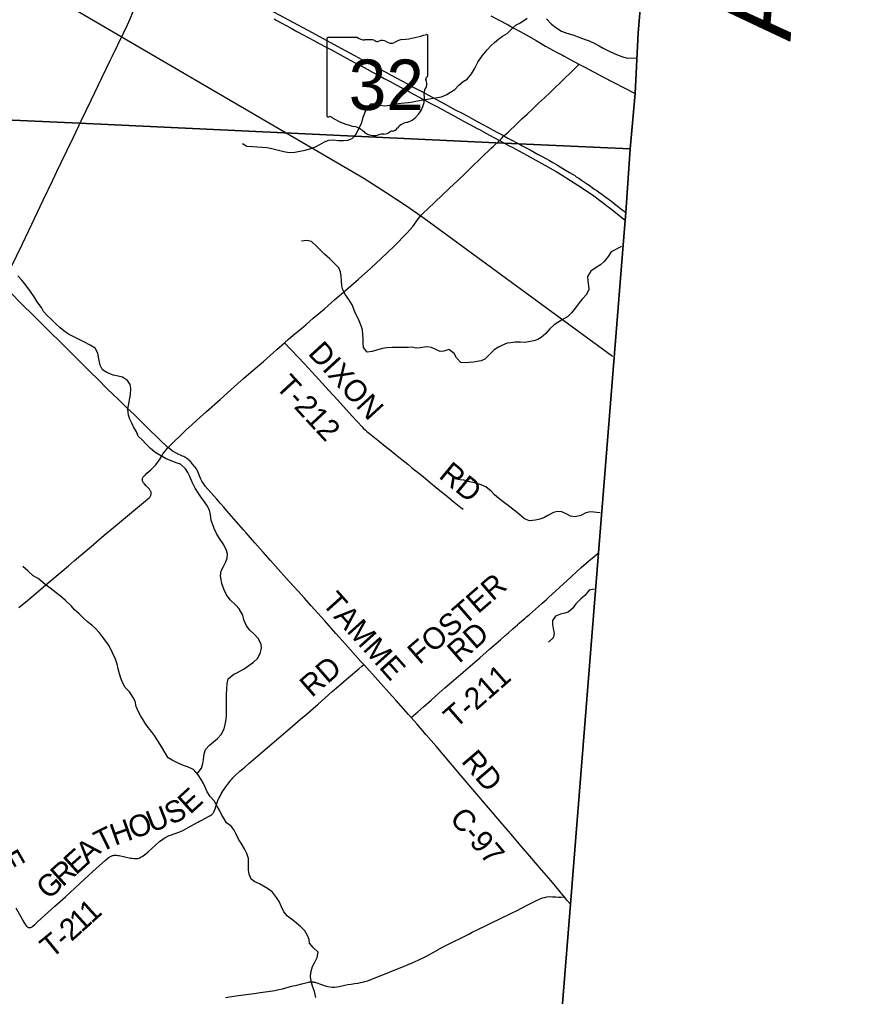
# Model space of a CAD drawing. Extents: x 1451455 to 1749751, y 218250 to 574981.
# Drawn here: x 1624732 to 1636207, y 336380 to 349860 of the extents above; entities that cross this region are included whole.
import ezdxf

# ---------------------------------------------------------------- set-up
doc = ezdxf.new("R2010")
doc.units = 0
for name, color, linetype in [('GM_X_Adjacent_County', 7, 'Continuous'), ('GM_X_Adjacent_County_Text', 7, 'Continuous'), ('GM_X_County', 7, 'Continuous'), ('GM_X_County_Road', 7, 'Continuous'), ('GM_X_County_Road_Text', 7, 'Continuous'), ('GM_X_Minor_River', 7, 'Continuous'), ('GM_X_Rail_Line', 7, 'Continuous'), ('GM_X_State_Location', 7, 'Continuous'), ('GM_X_State_Route', 7, 'Continuous'), ('GM_X_State_Shield', 7, 'Continuous'), ('GM_X_Township', 7, 'Continuous'), ('GM_X_Township_Road', 7, 'Continuous'), ('GM_X_Township_Road_Text', 7, 'Continuous')]:
    doc.layers.add(name, color=color, linetype=linetype)

msp = doc.modelspace()

# ---------------------------------------------------------------- linework, layer by layer
at = {"layer": 'GM_X_Adjacent_County'}
msp.add_lwpolyline([(1628937, 298348), (1629433, 303775), (1629536, 304887), (1630089, 311112), (1630271, 313053), (1630419, 314553), (1630488, 315536), (1630722, 318179), (1630769, 318617), (1630954, 320913), (1631260, 324446), (1631493, 327825), (1631870, 332224), (1631939, 332801), (1632333, 337652), (1632719, 342502), (1633085, 347092), (1633093, 347197), (1633154, 348076), (1633224, 348842), (1633265, 349678), (1633736, 355308)], dxfattribs=at)
at = {"layer": 'GM_X_County'}
msp.add_lwpolyline([(1628937, 298348), (1629433, 303775), (1629536, 304887), (1630089, 311112), (1630271, 313053), (1630419, 314553), (1630488, 315536), (1630722, 318179), (1630769, 318617), (1630954, 320913), (1631260, 324446), (1631493, 327825), (1631870, 332224), (1631939, 332801), (1632333, 337652), (1632719, 342502), (1633085, 347092), (1633093, 347197), (1633154, 348076), (1633224, 348842), (1633265, 349678), (1633736, 355308)], dxfattribs=at)
at = {"layer": 'GM_X_County_Road'}
for points in [[(1631232, 349911), (1631337, 349857), (1631470, 349786), (1631542, 349746), (1631635, 349697), (1631721, 349650), (1631856, 349569), (1631987, 349495), (1632136, 349412), (1632220, 349369), (1632243, 349357), (1632326, 349311), (1632448, 349245)], [(1631414, 348254), (1631477, 348313), (1631585, 348418), (1631661, 348490), (1631732, 348555), (1631813, 348630), (1631891, 348705), (1631972, 348781), (1632055, 348860), (1632254, 349050), (1632332, 349125), (1632391, 349184), (1632435, 349231), (1632448, 349245)], [(1632448, 349245), (1632528, 349201), (1632777, 349070), (1633224, 348842)], [(1631263, 348109), (1631350, 348193)], [(1631350, 348193), (1631379, 348221), (1631414, 348254)], [(1628386, 345400), (1628443, 345448), (1628535, 345527), (1628620, 345599), (1628685, 345654), (1628784, 345740), (1628937, 345870), (1629083, 345996), (1629231, 346125), (1629406, 346280), (1629575, 346431), (1629722, 346565), (1629801, 346639), (1629898, 346733), (1630074, 346914), (1630119, 346962), (1630155, 347005), (1630237, 347116), (1630254, 347137), (1630269, 347155), (1630286, 347176), (1630305, 347195), (1630362, 347249), (1630458, 347338), (1630658, 347528), (1630782, 347645), (1630872, 347730), (1630967, 347823), (1631100, 347952), (1631237, 348085), (1631263, 348109)], [(1624495, 346198), (1624519, 346175), (1624638, 346062), (1624728, 345971), (1624965, 345735), (1625165, 345536), (1625282, 345421), (1625413, 345292), (1625515, 345191), (1625702, 345006), (1625820, 344887), (1625932, 344776), (1626032, 344678), (1626082, 344630), (1626147, 344566), (1626171, 344544), (1626218, 344498), (1626311, 344410), (1626489, 344235), (1626678, 344053), (1626761, 343974), (1626780, 343954)], [(1626780, 343954), (1626796, 343971), (1626864, 344038), (1626947, 344117), (1627029, 344197), (1627106, 344268), (1627171, 344328), (1627311, 344452), (1627497, 344618), (1627698, 344797), (1627823, 344907), (1627954, 345022), (1628095, 345144), (1628283, 345309), (1628386, 345400)], [(1624724, 341748), (1624840, 341845), (1624959, 341943), (1625094, 342058), (1625154, 342109), (1625239, 342181), (1625291, 342226), (1625405, 342324), (1625488, 342394), (1625718, 342590), (1625900, 342745), (1625998, 342827), (1626222, 343014), (1626412, 343171), (1626498, 343241), (1626520, 343261), (1626529, 343271), (1626534, 343277), (1626538, 343285), (1626542, 343293), (1626545, 343301), (1626547, 343310), (1626547, 343316), (1626547, 343324), (1626547, 343330), (1626546, 343337), (1626543, 343346), (1626540, 343354), (1626535, 343362), (1626529, 343371), (1626523, 343379), (1626514, 343390), (1626478, 343428), (1626449, 343459), (1626442, 343469), (1626436, 343477), (1626432, 343485), (1626430, 343491), (1626427, 343498), (1626426, 343506), (1626425, 343512), (1626426, 343518), (1626426, 343524), (1626428, 343529), (1626431, 343537), (1626434, 343543), (1626437, 343548), (1626441, 343553), (1626447, 343559), (1626454, 343566), (1626463, 343575), (1626489, 343600), (1626541, 343649), (1626585, 343689), (1626612, 343718), (1626637, 343749), (1626663, 343787), (1626689, 343829), (1626714, 343870), (1626739, 343905), (1626767, 343940), (1626780, 343954)], [(1629480, 340959), (1629437, 341007), (1629228, 341242), (1629096, 341389), (1628941, 341563), (1628756, 341771), (1628664, 341874), (1628574, 341974), (1628452, 342107), (1628264, 342317), (1628192, 342398), (1628091, 342510), (1628050, 342557), (1627979, 342639), (1627856, 342779), (1627819, 342821), (1627719, 342934), (1627592, 343080), (1627549, 343130), (1627497, 343189), (1627451, 343240), (1627327, 343380), (1627291, 343422), (1627267, 343457), (1627247, 343490), (1627233, 343520), (1627205, 343586), (1627185, 343631), (1627167, 343663), (1627157, 343678), (1627148, 343690), (1627124, 343722), (1627093, 343756), (1627069, 343779), (1627056, 343791), (1627041, 343802), (1627028, 343811), (1627013, 343820), (1626998, 343829), (1626981, 343837), (1626900, 343873), (1626868, 343890), (1626853, 343899), (1626838, 343909), (1626809, 343931), (1626780, 343954)], [(1630135, 340228), (1630096, 340272), (1629927, 340464), (1629830, 340571), (1629717, 340698), (1629480, 340959)], [(1632243, 337758), (1632229, 337775), (1632170, 337849), (1632058, 337978), (1631905, 338158), (1631744, 338349), (1631625, 338488), (1631534, 338593), (1631359, 338796), (1631200, 338984), (1631011, 339206), (1630824, 339426), (1630678, 339599), (1630478, 339835), (1630342, 339991), (1630211, 340142), (1630135, 340228)], [(1632333, 337652), (1632280, 337711), (1632243, 337758)]]:
    msp.add_lwpolyline(points, dxfattribs=at)
at = {"layer": 'GM_X_Minor_River'}
for points in [[(1627805, 348148), (1627866, 348111), (1627948, 348108), (1628008, 348103), (1628080, 348098), (1628141, 348093), (1628211, 348080), (1628267, 348068), (1628323, 348053), (1628376, 348040), (1628450, 348025), (1628528, 348030), (1628600, 348045), (1628672, 348058), (1628749, 348081), (1628813, 348104), (1628875, 348138), (1628936, 348173), (1629000, 348196), (1629064, 348199), (1629132, 348192), (1629198, 348191), (1629262, 348197), (1629318, 348218), (1629373, 348277), (1629420, 348375), (1629451, 348434), (1629470, 348512), (1629497, 348582), (1629528, 348641), (1629575, 348697), (1629647, 348696), (1629707, 348677), (1629764, 348668), (1629838, 348677), (1629901, 348698), (1629959, 348704), (1630039, 348709), (1630099, 348714), (1630157, 348727), (1630223, 348738), (1630299, 348751), (1630357, 348761), (1630411, 348770), (1630471, 348779), (1630552, 348796), (1630626, 348827), (1630676, 348856), (1630737, 348896), (1630792, 348953), (1630850, 349004), (1630907, 349039), (1630966, 349111), (1631007, 349180), (1631052, 349272), (1631111, 349361), (1631182, 349440), (1631231, 349497), (1631282, 349543), (1631345, 349592), (1631395, 349631), (1631458, 349667), (1631531, 349740), (1631583, 349787), (1631634, 349812), (1631732, 349881)], [(1632002, 349870), (1632069, 349797), (1632130, 349750), (1632205, 349701), (1632281, 349674), (1632362, 349651), (1632460, 349613), (1632533, 349586), (1632587, 349566), (1632660, 349535), (1632728, 349498), (1632783, 349467), (1632875, 349418), (1632926, 349395), (1632988, 349368), (1633039, 349350), (1633115, 349329), (1633241, 349332)], [(1633034, 346729), (1632894, 346654), (1632849, 346591), (1632798, 346520), (1632743, 346476), (1632685, 346439), (1632610, 346388), (1632567, 346316), (1632570, 346254), (1632581, 346188), (1632582, 346134), (1632550, 346067), (1632493, 346003), (1632450, 345952), (1632399, 345884), (1632346, 345815), (1632289, 345758), (1632223, 345719), (1632172, 345689), (1632106, 345648), (1632047, 345591), (1631990, 345528), (1631929, 345473), (1631879, 345443), (1631827, 345426), (1631775, 345417), (1631705, 345405), (1631635, 345410), (1631563, 345407), (1631507, 345400), (1631457, 345393), (1631386, 345362), (1631336, 345340), (1631277, 345303), (1631215, 345238), (1631148, 345173), (1631097, 345153), (1631045, 345140), (1630995, 345133), (1630935, 345127), (1630883, 345124), (1630819, 345127), (1630758, 345192), (1630729, 345250), (1630654, 345309), (1630584, 345286), (1630534, 345279), (1630476, 345306), (1630413, 345336), (1630345, 345343), (1630259, 345332), (1630207, 345327), (1630143, 345338), (1630091, 345335), (1630019, 345334), (1629871, 345335), (1629795, 345330), (1629737, 345321), (1629657, 345300), (1629597, 345281), (1629527, 345272), (1629474, 345337), (1629470, 345393), (1629471, 345459), (1629468, 345511), (1629461, 345577), (1629442, 345635), (1629417, 345702), (1629388, 345762), (1629361, 345812), (1629343, 345863), (1629318, 345923), (1629276, 345998), (1629230, 346062), (1629190, 346131), (1629176, 346185), (1629173, 346255), (1629168, 346317), (1629157, 346381), (1629134, 346434), (1629077, 346496), (1629010, 346557), (1628939, 346624), (1628886, 346673), (1628829, 346732), (1628760, 346799), (1628696, 346811), (1628622, 346800)], [(1625408, 345520), (1625342, 345563), (1625291, 345607), (1625234, 345662), (1625173, 345719), (1625114, 345776), (1625060, 345832), (1625037, 345885), (1624976, 345964), (1624935, 346034), (1624883, 346109), (1624818, 346196), (1624763, 346266), (1624706, 346325)], [(1627181, 339453), (1627242, 339531), (1627259, 339596), (1627267, 339650), (1627280, 339726), (1627299, 339790), (1627350, 339847), (1627409, 339895), (1627463, 339938), (1627514, 339997), (1627553, 340073), (1627568, 340131), (1627581, 340203), (1627586, 340265), (1627587, 340317), (1627586, 340381), (1627588, 340549), (1627591, 340623), (1627596, 340697), (1627611, 340763), (1627686, 340826), (1627739, 340851), (1627829, 340902), (1627896, 340945), (1627958, 340994), (1628013, 341045), (1628052, 341111), (1628071, 341187), (1628066, 341239), (1628029, 341313), (1627962, 341384), (1627909, 341435), (1627864, 341494), (1627827, 341578), (1627810, 341640), (1627759, 341727), (1627716, 341778), (1627635, 341855), (1627586, 341920), (1627551, 342002), (1627522, 342078), (1627513, 342133), (1627506, 342185), (1627515, 342255), (1627546, 342312), (1627577, 342378), (1627594, 342430), (1627602, 342482), (1627585, 342532), (1627548, 342612), (1627492, 342699), (1627449, 342770), (1627418, 342836), (1627400, 342890), (1627375, 342953), (1627368, 343027), (1627353, 343089), (1627316, 343158), (1627271, 343222), (1627232, 343275), (1627195, 343331), (1627156, 343392), (1627113, 343479), (1627080, 343557), (1627055, 343609), (1627022, 343660), (1626953, 343723), (1626891, 343744), (1626814, 343777), (1626756, 343799), (1626665, 343847), (1626599, 343891), (1626538, 343942), (1626473, 344005), (1626430, 344056), (1626367, 344111), (1626346, 344171), (1626305, 344239), (1626279, 344290), (1626252, 344344), (1626235, 344400), (1626226, 344483), (1626252, 344634), (1626261, 344688), (1626266, 344768), (1626257, 344826), (1626222, 344879), (1626151, 344926), (1626093, 344939), (1626023, 344953), (1625938, 344991), (1625878, 345025), (1625843, 345092), (1625825, 345178), (1625810, 345256), (1625775, 345327), (1625707, 345368), (1625618, 345413), (1625564, 345440), (1625497, 345471), (1625408, 345520)], [(1632742, 343052), (1632607, 343067), (1632543, 343052), (1632473, 343019), (1632396, 342998), (1632333, 343008), (1632273, 343039), (1632214, 343068), (1632154, 343073), (1632096, 343059), (1632019, 343016), (1631965, 342983), (1631908, 342966), (1631848, 342951), (1631768, 342942), (1631697, 342973), (1631632, 343026), (1631555, 343089), (1631476, 343152), (1631404, 343205), (1631337, 343258), (1631282, 343300), (1631235, 343353), (1631164, 343412), (1631098, 343439), (1631025, 343462), (1630945, 343483), (1630859, 343504), (1630807, 343511), (1630738, 343523)], [(1628220, 337817), (1628151, 337871), (1628098, 337904), (1628040, 337933), (1627978, 337960), (1627927, 337997), (1627898, 338069), (1627891, 338129), (1627892, 338199), (1627889, 338283), (1627866, 338352), (1627833, 338418), (1627788, 338495), (1627753, 338549), (1627718, 338618), (1627693, 338674), (1627652, 338731), (1627588, 338778), (1627555, 338830), (1627522, 338884), (1627491, 338949), (1627464, 338999), (1627415, 339078), (1627360, 339139), (1627319, 339203), (1627290, 339268), (1627271, 339320), (1627239, 339376), (1627194, 339439), (1627129, 339510), (1627050, 339547), (1626992, 339566), (1626927, 339593), (1626837, 339642), (1626784, 339675), (1626739, 339741), (1626694, 339820), (1626639, 339907), (1626593, 339981), (1626551, 340036), (1626508, 340091), (1626465, 340151), (1626401, 340258), (1626366, 340319), (1626342, 340381), (1626328, 340453), (1626300, 340507), (1626247, 340582), (1626188, 340645), (1626155, 340705), (1626128, 340772), (1626111, 340832), (1626094, 340902), (1626079, 340965), (1626056, 341033), (1626013, 341124), (1625969, 341218), (1625920, 341281), (1625877, 341342), (1625834, 341400), (1625780, 341459), (1625729, 341504), (1625668, 341550), (1625603, 341607), (1625554, 341662), (1625490, 341717), (1625447, 341767), (1625366, 341842), (1625295, 341903), (1625236, 341950), (1625153, 342013), (1625082, 342068), (1624987, 342148), (1624919, 342186), (1624846, 342251), (1624779, 342314)], [(1632659, 342002), (1632589, 341985), (1632530, 341915), (1632474, 341866), (1632403, 341797), (1632358, 341734), (1632301, 341684), (1632251, 341667), (1632193, 341654), (1632123, 341629), (1632084, 341567), (1632083, 341511), (1632094, 341457), (1632107, 341389), (1632092, 341331), (1632027, 341270)], [(1628819, 336366), (1628802, 336448), (1628773, 336522), (1628760, 336573), (1628745, 336653), (1628750, 336713), (1628771, 336793), (1628798, 336844), (1628837, 336918), (1628850, 336992), (1628783, 337057), (1628732, 337117), (1628727, 337167), (1628705, 337222), (1628666, 337284), (1628613, 337341), (1628554, 337390), (1628500, 337431), (1628429, 337486), (1628376, 337548), (1628343, 337617), (1628312, 337689), (1628275, 337748), (1628220, 337817)]]:
    msp.add_lwpolyline(points, dxfattribs=at)
at = {"layer": 'GM_X_Rail_Line'}
msp.add_lwpolyline([(1624787, 350417), (1629479, 347670), (1629804, 347465), (1630069, 347290), (1630314, 347119), (1632911, 345214)], dxfattribs=at)
at = {"layer": 'GM_X_State_Route'}
for points in [[(1628114, 350032), (1628767, 349680), (1629114, 349494), (1629353, 349364), (1629556, 349255), (1629634, 349214), (1629709, 349173), (1629784, 349133), (1629859, 349093), (1629934, 349052), (1630006, 349013), (1630081, 348972), (1630153, 348933), (1630217, 348899), (1630298, 348856), (1630373, 348816), (1630434, 348783), (1630604, 348691), (1630676, 348652), (1630751, 348611), (1630826, 348571), (1630904, 348530), (1630971, 348494), (1631046, 348453), (1631124, 348411), (1631193, 348374), (1631265, 348335), (1631326, 348302), (1631398, 348263), (1631414, 348254), (1631467, 348225), (1631522, 348196), (1631591, 348158), (1631649, 348127), (1631663, 348119), (1631718, 348090), (1631721, 348088), (1631773, 348061), (1631831, 348030), (1631886, 348000), (1631940, 347970), (1631992, 347941), (1632040, 347914), (1632089, 347887), (1632137, 347859), (1632151, 347851), (1632191, 347827), (1632227, 347806), (1632272, 347778), (1632317, 347751), (1632358, 347725), (1632389, 347706), (1632411, 347692), (1632444, 347670), (1632485, 347643), (1632526, 347616), (1632566, 347588), (1632601, 347564), (1632637, 347540), (1632669, 347517), (1632695, 347499), (1632722, 347480), (1632746, 347463), (1632765, 347449), (1632786, 347434), (1632799, 347424), (1632820, 347409), (1632833, 347399), (1632852, 347386), (1632867, 347374), (1632883, 347362), (1632895, 347352), (1632929, 347326), (1633003, 347269), (1633093, 347197)], [(1628242, 349868), (1628282, 349846), (1628342, 349813), (1628409, 349777), (1628478, 349740), (1628556, 349697), (1628637, 349654), (1628723, 349608), (1628793, 349570), (1628874, 349527), (1628954, 349483), (1629035, 349440), (1629116, 349396), (1629200, 349351), (1629292, 349301), (1629359, 349265), (1629443, 349221), (1629529, 349174), (1629601, 349135), (1629683, 349092), (1629763, 349049), (1629844, 349005), (1629928, 348960), (1630006, 348918), (1630090, 348873), (1630176, 348826), (1630246, 348789), (1630326, 348745), (1630405, 348704), (1630480, 348663), (1630555, 348623), (1630632, 348580), (1630707, 348539), (1630782, 348498), (1630857, 348458), (1630953, 348407), (1631045, 348358), (1631074, 348342), (1631140, 348306), (1631213, 348267), (1631285, 348228), (1631350, 348193), (1631354, 348191), (1631423, 348153), (1631496, 348115), (1631527, 348098), (1631730, 347989), (1631976, 347852), (1632133, 347762), (1632215, 347713), (1632332, 347641), (1632431, 347577), (1632551, 347496), (1632651, 347426), (1632749, 347355), (1632885, 347252), (1633085, 347092)]]:
    msp.add_lwpolyline(points, dxfattribs=at)
at = {"layer": 'GM_X_State_Shield'}
for p, q in [((1628970, 349594), (1628970, 348537)), ((1629392, 349612), (1628984, 349612)), ((1630363, 349085), (1630363, 349638)), ((1630362, 349085), (1630363, 349085))]:
    msp.add_line(p, q, dxfattribs=at)
for centre, radius, start, end in [((1628986, 349596), 16.1, 98.1301, 188.1301), ((1629489, 349735), 156, 231.6195, 271.1119), ((1629541, 349019), 562, 80.4867, 94.9883), ((1629668, 349601), 45.1, 219.7921, 297.1024), ((1629734, 349479), 93.8, 54.4667, 119.1411), ((1629856, 349647), 113, 233.8562, 294.8282), ((1630055, 349289), 297, 97.3462, 120.7689), ((1629867, 351052), 1476, 275.8445, 288.9065), ((1630347, 349640), 15.5, 351.8621, 97.738), ((1630359, 349045), 24, 107.944, 210.337), ((1630206, 348975), 144, 340.033, 23.6496), ((1630346, 349083), 16.6, 289.6038, 7.7341), ((1630418, 348854), 105, 136.8065, 186.9296), ((1629949, 348784), 369, 292.3089, 8.9858), ((1628986, 348535), 16.3, 171.9584, 258.3066), ((1628989, 348643), 124, 267.339, 280.6039), ((1629014, 348476), 44.8, 29.7484, 93.2717), ((1629580, 349425), 1066, 240.4129, 257.1985), ((1629262, 348062), 334, 47.1842, 75.836), ((1629849, 348435), 119, 282.8732, 323.2771), ((1630105, 348240), 202, 94.4031, 142.5768), ((1629623, 348471), 212, 230.7004, 286.2918), ((1629745, 348106), 174, 85.6951, 111.2099), ((1629760, 348392), 113, 268.777, 315.5493), ((1629862, 348289), 31.8, 65.7517, 132.6484)]:
    msp.add_arc(centre, radius, start, end, dxfattribs=at)
at = {"layer": 'GM_X_Township'}
for points in [[(1633736, 355308), (1633265, 349678), (1633224, 348842), (1633154, 348076), (1631517, 348150), (1631303, 348160), (1625557, 348429), (1624119, 348496), (1620695, 348714), (1616266, 348982), (1612953, 349182), (1609965, 349773), (1606653, 350524)], [(1612953, 349182), (1616266, 348982), (1620695, 348714), (1624119, 348496), (1625557, 348429), (1631303, 348160), (1631517, 348150), (1633154, 348076), (1633093, 347197), (1633085, 347092), (1632719, 342502), (1632333, 337652), (1631939, 332801), (1631870, 332224), (1631493, 327825), (1631260, 324446)]]:
    msp.add_lwpolyline(points, dxfattribs=at)
at = {"layer": 'GM_X_Township_Road'}
for points in [[(1625984, 349297), (1626014, 349359), (1626088, 349512), (1626165, 349672), (1626219, 349785), (1626258, 349871), (1626301, 349971), (1626364, 350122), (1626425, 350271), (1626493, 350437)], [(1625549, 348395), (1625581, 348464), (1625718, 348749), (1625867, 349056), (1625984, 349297)], [(1624495, 346198), (1624505, 346215), (1624532, 346272), (1624612, 346433), (1624766, 346756), (1624859, 346948), (1625059, 347368), (1625189, 347642), (1625247, 347762), (1625308, 347887), (1625390, 348058), (1625475, 348236), (1625549, 348395)], [(1628386, 345400), (1628480, 345302), (1628571, 345204), (1628661, 345108), (1628764, 344997), (1628997, 344740), (1629111, 344617), (1629160, 344565), (1629322, 344389), (1629456, 344241), (1629473, 344223), (1629500, 344197), (1629522, 344177), (1629558, 344148), (1629699, 344037), (1629776, 343975), (1629816, 343942), (1629880, 343890), (1629936, 343845), (1629982, 343808), (1630087, 343724), (1630140, 343681), (1630258, 343586), (1630331, 343526), (1630402, 343467), (1630480, 343402), (1630551, 343345), (1630633, 343279), (1630704, 343221), (1630775, 343163), (1630818, 343128), (1630851, 343102)], [(1630135, 340228), (1630162, 340252), (1630226, 340309), (1630305, 340378), (1630408, 340470), (1630515, 340566), (1630599, 340639), (1630721, 340744), (1630979, 340967), (1631081, 341055), (1631214, 341171), (1631365, 341303), (1631429, 341359), (1631474, 341397), (1631538, 341453), (1631570, 341481), (1631600, 341507), (1631625, 341529), (1631657, 341557), (1631696, 341592), (1631726, 341617), (1631765, 341652), (1631890, 341763), (1631942, 341809), (1631994, 341854), (1632033, 341888), (1632131, 341975), (1632230, 342067), (1632339, 342171), (1632419, 342244), (1632480, 342298), (1632517, 342331), (1632606, 342408), (1632659, 342453), (1632719, 342502)], [(1627483, 339118), (1627485, 339121), (1627498, 339145), (1627510, 339168), (1627538, 339215), (1627577, 339271), (1627645, 339363), (1627659, 339379), (1627672, 339395), (1627686, 339410), (1627702, 339425), (1627770, 339487), (1627841, 339546), (1627895, 339593), (1628025, 339703), (1628214, 339865), (1628405, 340030), (1628465, 340082), (1628614, 340210), (1628674, 340261), (1628849, 340414), (1628947, 340501), (1629046, 340587), (1629133, 340662), (1629270, 340780), (1629412, 340902), (1629454, 340938), (1629480, 340959)], [(1624857, 337331), (1624863, 337330), (1624867, 337330), (1624874, 337330), (1624880, 337331), (1624889, 337334), (1624895, 337337), (1624906, 337343), (1624914, 337350), (1624942, 337373), (1624981, 337408), (1625219, 337624), (1625365, 337757), (1625493, 337874), (1625630, 337997), (1625788, 338144), (1625917, 338261), (1625955, 338293), (1625966, 338301), (1625977, 338308), (1625986, 338313), (1625994, 338317), (1626003, 338321), (1626015, 338325), (1626025, 338327), (1626038, 338329), (1626052, 338330), (1626067, 338330), (1626086, 338327), (1626106, 338324), (1626264, 338290), (1626285, 338287), (1626306, 338284), (1626320, 338283), (1626335, 338282), (1626351, 338283), (1626367, 338286), (1626381, 338290), (1626397, 338297), (1626411, 338305), (1626425, 338313), (1626457, 338335), (1626504, 338376), (1626609, 338470), (1626669, 338521), (1626692, 338539), (1626708, 338551), (1626726, 338563), (1626744, 338574), (1626760, 338583), (1626776, 338591), (1626795, 338599), (1626815, 338607), (1626942, 338653), (1626992, 338675), (1627059, 338710), (1627193, 338785), (1627216, 338797), (1627228, 338803), (1627245, 338812), (1627289, 338835), (1627349, 338868), (1627363, 338876), (1627371, 338882), (1627382, 338890), (1627389, 338897), (1627398, 338907), (1627403, 338915), (1627410, 338925), (1627416, 338937), (1627428, 338968), (1627449, 339030), (1627468, 339083), (1627483, 339118)], [(1627573, 336366), (1627686, 336384), (1627852, 336406), (1627969, 336423), (1628053, 336435), (1628157, 336449), (1628251, 336463), (1628309, 336474), (1628360, 336486), (1628485, 336520), (1628555, 336538), (1628624, 336556), (1628697, 336574), (1628716, 336578), (1628733, 336580), (1628748, 336582), (1628762, 336582), (1628782, 336581), (1628793, 336579), (1628804, 336577), (1628819, 336574), (1628833, 336569), (1628885, 336549), (1628946, 336526), (1628984, 336516), (1629016, 336511), (1629046, 336509), (1629078, 336509), (1629107, 336512), (1629139, 336517), (1629218, 336536), (1629260, 336545), (1629304, 336551), (1629350, 336557), (1629401, 336565), (1629437, 336572), (1629462, 336578), (1629494, 336587), (1629530, 336598), (1629638, 336637), (1629714, 336668), (1629787, 336697), (1629878, 336733), (1630003, 336783), (1630148, 336844), (1630232, 336882), (1630344, 336938), (1630428, 336982), (1630568, 337060), (1630632, 337093), (1630723, 337139), (1630817, 337185), (1630928, 337242), (1630975, 337266), (1631052, 337303), (1631158, 337355), (1631223, 337386), (1631261, 337405), (1631349, 337448), (1631529, 337534), (1631535, 337537), (1631577, 337557), (1631676, 337607), (1631734, 337638), (1631798, 337672), (1631862, 337705), (1631904, 337724), (1631947, 337740), (1631972, 337748), (1632004, 337754), (1632046, 337758), (1632082, 337757), (1632128, 337755), (1632167, 337752), (1632187, 337752), (1632203, 337752), (1632233, 337757), (1632243, 337758)], [(1624682, 337604), (1624792, 337406), (1624815, 337367), (1624828, 337349), (1624836, 337342), (1624846, 337335), (1624852, 337332), (1624857, 337331)]]:
    msp.add_lwpolyline(points, dxfattribs=at)

# ---------------------------------------------------------------- texts
at = {"layer": 'GM_X_Adjacent_County_Text'}
msp.add_text('ADAMS COUNTY', height=1000, rotation=85.3452, dxfattribs=at).set_placement((1635364, 349549))
at = {"layer": 'GM_X_County_Road_Text'}
for s, rotation, p in [('TAMME', 311.8638, (1628890, 341798)), ('RD', 310.4983, (1630813, 339620)), ('C-97', 310.3745, (1630652, 338829))]:
    msp.add_text(s, height=300, rotation=rotation, dxfattribs=at).set_placement(p)
at = {"layer": 'GM_X_State_Location'}
msp.add_text('32', height=1, rotation=0, dxfattribs=at).set_placement((1629399, 348922))
for s in ['s', 'r']:
    msp.add_text(s, height=1, dxfattribs=at).set_placement((1629651, 348995))
at = {"layer": 'GM_X_State_Shield'}
msp.add_text('32', height=696.1, dxfattribs=at).set_placement((1629273, 348612))
at = {"layer": 'GM_X_Township_Road_Text'}
for s, rotation, p in [('DIXON', 312.4429, (1628699, 345247)), ('T-212', 312.6637, (1628250, 344789)), ('RD', 320.5728, (1630500, 343547)), ('FOSTER', 40.9605, (1630248, 340950)), ('RD', 41.184, (1630795, 340968)), ('RD', 41.1847, (1628762, 340496)), ('T-211', 41.2902, (1630746, 340068)), ('E', 42.2937, (1627084, 338883)), ('S', 25.199, (1626820, 338743)), ('O', 19.598, (1626295, 338547)), ('U', 21.1295, (1626552, 338638)), ('H', 19.6342, (1626046, 338458)), ('T', 26.2469, (1625854, 338362)), ('A', 42.0132, (1625675, 338198)), ('E', 299.7895, (1624430, 338294)), ('E', 42.1427, (1625509, 338047)), ('R', 42.1479, (1625327, 337882)), ('G', 42.1486, (1625131, 337705)), ('1', 42.1814, (1625723, 337378)), ('1', 42.1497, (1625586, 337254)), ('2', 42.0258, (1625448, 337130)), ('T', 39.2371, (1625171, 336896)), ('-', 41.7128, (1625355, 337047))]:
    msp.add_text(s, height=300, rotation=rotation, dxfattribs=at).set_placement(p)

doc.saveas('drawing.dxf')
